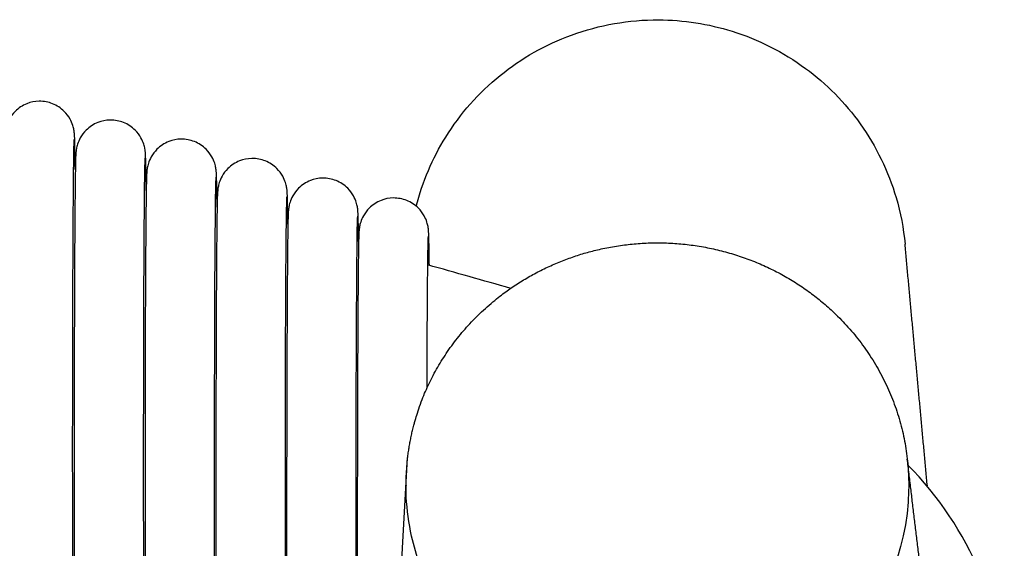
# Model space of a CAD drawing. Header units: millimetres. Extents: x -31695 to -19845, y -5614 to 7253.
# Tile 432 of 432: x -21941 to -21892, y 5498 to 5524. Entities that reach past the tile are written whole.
import ezdxf

# ---------------------------------------------------------------- set-up
doc = ezdxf.new("R2010")
doc.units = ezdxf.units.MM
doc.layers.add('2d', color=7, linetype='Continuous', true_color=0x000000)

msp = doc.modelspace()

# ---------------------------------------------------------------- linework, layer by layer
at = {"layer": '2d', "linetype": 'Continuous', "lineweight": -3}
for points in [[(-21922.419, 5488.74), (-21921.656, 5502.373)], [(-21921.736, 5501.005), (-21921.734, 5500.986)]]:
    msp.add_lwpolyline(points, dxfattribs=at)
for points, knots in [([(-21921.219, 5515.047), (-21920.906, 5516.274), (-21920.404, 5517.453), (-21919.006, 5519.703), (-21918.078, 5520.754), (-21915.927, 5522.499), (-21914.704, 5523.193), (-21912, 5524.179), (-21910.508, 5524.439), (-21909.017, 5524.432)], [1.813342, 1.813342, 1.813342, 1.813342, 2.118732, 2.118732, 2.451471, 2.451471, 2.784336, 2.784336, 3.141593, 3.141593, 3.141593, 3.141593]), ([(-21909.017, 5524.432), (-21907.764, 5524.426), (-21906.513, 5524.232), (-21903.994, 5523.445), (-21902.739, 5522.81), (-21900.561, 5521.209), (-21899.626, 5520.26), (-21898.058, 5518.066), (-21897.445, 5516.807), (-21896.832, 5514.718), (-21896.682, 5513.931), (-21896.608, 5513.138)], [-3.141593, -3.141593, -3.141593, -3.141593, -2.841593, -2.841593, -2.508756, -2.508756, -2.192311, -2.192311, -1.859474, -1.859474, -1.667119, -1.667119, -1.667119, -1.667119]), ([(-21938.394, 5516.899), (-21938.396, 5517.12), (-21938.399, 5517.322), (-21938.407, 5517.886), (-21938.412, 5518.168), (-21938.421, 5518.442), (-21938.423, 5518.497), (-21938.427, 5518.596), (-21938.431, 5518.664), (-21938.44, 5518.757), (-21938.444, 5518.808), (-21938.471, 5518.955), (-21938.488, 5519.028), (-21938.55, 5519.221), (-21938.598, 5519.335), (-21938.734, 5519.577), (-21938.832, 5519.708), (-21938.946, 5519.821), (-21939.115, 5519.99), (-21939.317, 5520.123), (-21939.745, 5520.292), (-21939.963, 5520.334), (-21940.215, 5520.334), (-21940.425, 5520.33), (-21940.633, 5520.289), (-21941.051, 5520.123), (-21941.253, 5519.99), (-21941.422, 5519.821), (-21941.536, 5519.708), (-21941.634, 5519.577), (-21941.77, 5519.335), (-21941.818, 5519.221), (-21941.88, 5519.028), (-21941.896, 5518.955), (-21941.924, 5518.807), (-21941.928, 5518.757), (-21941.937, 5518.663), (-21941.941, 5518.595), (-21941.945, 5518.496), (-21941.947, 5518.442), (-21941.956, 5518.167), (-21941.961, 5517.885), (-21941.978, 5516.7), (-21941.988, 5515.507), (-21941.997, 5513.98), (-21942.014, 5511.016), (-21942.023, 5507.006), (-21942.023, 5502.832), (-21942.023, 5498.659), (-21942.014, 5494.649), (-21941.997, 5491.686), (-21941.988, 5490.16), (-21941.978, 5488.966), (-21941.961, 5487.782), (-21941.956, 5487.5), (-21941.947, 5487.226), (-21941.945, 5487.172), (-21941.941, 5487.072), (-21941.937, 5487.004), (-21941.928, 5486.911), (-21941.924, 5486.86), (-21941.896, 5486.713), (-21941.88, 5486.64), (-21941.818, 5486.447), (-21941.77, 5486.333), (-21941.634, 5486.091), (-21941.536, 5485.961), (-21941.422, 5485.847), (-21941.302, 5485.727), (-21941.165, 5485.625), (-21941.015, 5485.544)], [-36.818729, -36.818729, -36.818729, -36.818729, -35.348113, -35.348113, -32.257505, -32.257505, -31.248718, -31.248718, -30.435299, -30.435299, -29.931752, -29.931752, -29.585865, -29.585865, -29.18645, -29.18645, -28.655957, -28.655957, -28.655957, -27.934054, -27.934054, -27.237592, -27.237592, -27.237592, -26.604135, -26.604135, -25.882445, -25.882445, -25.882445, -25.353362, -25.353362, -24.955008, -24.955008, -24.61004, -24.61004, -24.104718, -24.104718, -23.292803, -23.292803, -22.283607, -22.283607, -19.191131, -19.191131, -12.698697, -12.698697, -12.698697, 0, 0, 0, 12.698698, 12.698698, 12.698698, 19.187054, 19.187054, 22.277662, 22.277662, 23.286449, 23.286449, 24.099868, 24.099868, 24.603415, 24.603415, 24.949302, 24.949302, 25.348717, 25.348717, 25.87921, 25.87921, 25.87921, 26.39298, 26.39298, 26.39298, 26.39298]), ([(-21934.819, 5515.841), (-21934.821, 5516.106), (-21934.824, 5516.345), (-21934.833, 5516.938), (-21934.838, 5517.221), (-21934.847, 5517.495), (-21934.849, 5517.549), (-21934.853, 5517.648), (-21934.857, 5517.716), (-21934.866, 5517.81), (-21934.87, 5517.861), (-21934.898, 5518.007), (-21934.914, 5518.081), (-21934.976, 5518.273), (-21935.024, 5518.388), (-21935.16, 5518.63), (-21935.258, 5518.76), (-21935.372, 5518.874), (-21935.541, 5519.043), (-21935.743, 5519.176), (-21936.171, 5519.345), (-21936.389, 5519.387), (-21936.641, 5519.386), (-21936.851, 5519.383), (-21937.059, 5519.341), (-21937.477, 5519.176), (-21937.679, 5519.043), (-21937.848, 5518.874), (-21937.962, 5518.76), (-21938.06, 5518.63), (-21938.196, 5518.388), (-21938.244, 5518.273), (-21938.306, 5518.081), (-21938.322, 5518.007), (-21938.35, 5517.86), (-21938.354, 5517.809), (-21938.363, 5517.716), (-21938.367, 5517.648), (-21938.371, 5517.549), (-21938.373, 5517.494), (-21938.382, 5517.22), (-21938.387, 5516.937), (-21938.404, 5515.753), (-21938.414, 5514.559), (-21938.423, 5513.032), (-21938.44, 5510.069), (-21938.449, 5506.059), (-21938.449, 5501.885), (-21938.449, 5497.711), (-21938.44, 5493.702), (-21938.423, 5490.739), (-21938.414, 5489.212), (-21938.404, 5488.019), (-21938.387, 5486.835), (-21938.382, 5486.553), (-21938.373, 5486.278), (-21938.371, 5486.224), (-21938.367, 5486.125), (-21938.363, 5486.057), (-21938.354, 5485.963), (-21938.35, 5485.913), (-21938.327, 5485.793), (-21938.32, 5485.756), (-21938.309, 5485.715)], [-37.060598, -37.060598, -37.060598, -37.060598, -35.348113, -35.348113, -32.257505, -32.257505, -31.248718, -31.248718, -30.435299, -30.435299, -29.931752, -29.931752, -29.585865, -29.585865, -29.18645, -29.18645, -28.655957, -28.655957, -28.655957, -27.934054, -27.934054, -27.237592, -27.237592, -27.237592, -26.604135, -26.604135, -25.882445, -25.882445, -25.882445, -25.353362, -25.353362, -24.955008, -24.955008, -24.61004, -24.61004, -24.104718, -24.104718, -23.292803, -23.292803, -22.283607, -22.283607, -19.191131, -19.191131, -12.698697, -12.698697, -12.698697, 0, 0, 0, 12.698698, 12.698698, 12.698698, 19.187054, 19.187054, 22.277662, 22.277662, 23.286449, 23.286449, 24.099868, 24.099868, 24.603415, 24.603415, 24.793072, 24.793072, 24.793072, 24.793072]), ([(-21938.523, 5502.832), (-21938.523, 5506.999), (-21938.514, 5511.006), (-21938.497, 5513.96), (-21938.487, 5515.718), (-21938.475, 5517.046), (-21938.456, 5518.09), (-21938.45, 5518.313), (-21938.445, 5518.411)], [0, 0, 0, 0, 12.967343, 12.967343, 12.967343, 20.739773, 20.739773, 23.783996, 23.783996, 23.783996, 23.783996]), ([(-21931.25, 5515.004), (-21931.252, 5515.22), (-21931.255, 5515.418), (-21931.263, 5515.978), (-21931.268, 5516.26), (-21931.276, 5516.534), (-21931.278, 5516.588), (-21931.283, 5516.687), (-21931.287, 5516.755), (-21931.296, 5516.849), (-21931.3, 5516.9), (-21931.327, 5517.047), (-21931.343, 5517.12), (-21931.405, 5517.313), (-21931.454, 5517.427), (-21931.59, 5517.669), (-21931.688, 5517.799), (-21931.802, 5517.913), (-21931.971, 5518.082), (-21932.173, 5518.215), (-21932.6, 5518.384), (-21932.819, 5518.426), (-21933.071, 5518.426), (-21933.281, 5518.422), (-21933.489, 5518.38), (-21933.907, 5518.215), (-21934.109, 5518.082), (-21934.278, 5517.913), (-21934.391, 5517.799), (-21934.49, 5517.669), (-21934.625, 5517.427), (-21934.674, 5517.313), (-21934.736, 5517.12), (-21934.752, 5517.047), (-21934.779, 5516.899), (-21934.784, 5516.848), (-21934.793, 5516.755), (-21934.796, 5516.687), (-21934.801, 5516.588), (-21934.803, 5516.534), (-21934.811, 5516.259), (-21934.817, 5515.977), (-21934.834, 5514.792), (-21934.844, 5513.598), (-21934.853, 5512.072), (-21934.869, 5509.108), (-21934.879, 5505.098), (-21934.879, 5500.924), (-21934.879, 5496.75), (-21934.869, 5492.741), (-21934.853, 5489.778), (-21934.844, 5488.251), (-21934.834, 5487.058), (-21934.817, 5485.874), (-21934.811, 5485.592), (-21934.803, 5485.317), (-21934.801, 5485.263), (-21934.796, 5485.164), (-21934.793, 5485.096), (-21934.784, 5485.003), (-21934.779, 5484.952), (-21934.752, 5484.805), (-21934.736, 5484.732), (-21934.674, 5484.539), (-21934.625, 5484.425), (-21934.49, 5484.183), (-21934.391, 5484.052), (-21934.278, 5483.939), (-21934.109, 5483.77), (-21933.907, 5483.637), (-21933.479, 5483.467), (-21933.26, 5483.426), (-21933.008, 5483.426), (-21932.798, 5483.43), (-21932.591, 5483.471), (-21932.173, 5483.637), (-21931.971, 5483.77), (-21931.802, 5483.939), (-21931.688, 5484.052), (-21931.59, 5484.183), (-21931.454, 5484.425), (-21931.405, 5484.539), (-21931.343, 5484.732), (-21931.327, 5484.805), (-21931.3, 5484.952), (-21931.296, 5485.003), (-21931.287, 5485.097), (-21931.283, 5485.165), (-21931.278, 5485.264), (-21931.276, 5485.318), (-21931.27, 5485.516), (-21931.267, 5485.677), (-21931.263, 5485.873)], [-36.788261, -36.788261, -36.788261, -36.788261, -35.348113, -35.348113, -32.257505, -32.257505, -31.248718, -31.248718, -30.435299, -30.435299, -29.931752, -29.931752, -29.585865, -29.585865, -29.18645, -29.18645, -28.655957, -28.655957, -28.655957, -27.934054, -27.934054, -27.237592, -27.237592, -27.237592, -26.604135, -26.604135, -25.882445, -25.882445, -25.882445, -25.353362, -25.353362, -24.955008, -24.955008, -24.61004, -24.61004, -24.104718, -24.104718, -23.292803, -23.292803, -22.283607, -22.283607, -19.191131, -19.191131, -12.698697, -12.698697, -12.698697, 0, 0, 0, 12.698698, 12.698698, 12.698698, 19.187054, 19.187054, 22.277662, 22.277662, 23.286449, 23.286449, 24.099868, 24.099868, 24.603415, 24.603415, 24.949302, 24.949302, 25.348717, 25.348717, 25.87921, 25.87921, 25.87921, 26.601113, 26.601113, 27.297575, 27.297575, 27.297575, 27.931032, 27.931032, 28.652722, 28.652722, 28.652722, 29.181805, 29.181805, 29.580159, 29.580159, 29.925127, 29.925127, 30.430449, 30.430449, 31.242364, 31.242364, 32.25156, 32.25156, 34.201613, 34.201613, 34.201613, 34.201613]), ([(-21934.949, 5501.885), (-21934.949, 5506.052), (-21934.94, 5510.059), (-21934.923, 5513.013), (-21934.913, 5514.771), (-21934.901, 5516.099), (-21934.882, 5517.142), (-21934.876, 5517.366), (-21934.871, 5517.464)], [0, 0, 0, 0, 12.967343, 12.967343, 12.967343, 20.739773, 20.739773, 23.783996, 23.783996, 23.783996, 23.783996]), ([(-21927.684, 5514.146), (-21927.686, 5514.317), (-21927.688, 5514.476), (-21927.696, 5515.003), (-21927.701, 5515.286), (-21927.71, 5515.56), (-21927.712, 5515.614), (-21927.716, 5515.713), (-21927.72, 5515.781), (-21927.729, 5515.875), (-21927.733, 5515.925), (-21927.761, 5516.072), (-21927.777, 5516.146), (-21927.839, 5516.338), (-21927.887, 5516.453), (-21928.023, 5516.695), (-21928.121, 5516.825), (-21928.235, 5516.939), (-21928.404, 5517.108), (-21928.606, 5517.241), (-21929.034, 5517.41), (-21929.253, 5517.452), (-21929.504, 5517.451), (-21929.714, 5517.448), (-21929.922, 5517.406), (-21930.34, 5517.241), (-21930.542, 5517.108), (-21930.711, 5516.939), (-21930.825, 5516.825), (-21930.923, 5516.695), (-21931.059, 5516.453), (-21931.107, 5516.338), (-21931.169, 5516.146), (-21931.186, 5516.072), (-21931.213, 5515.925), (-21931.217, 5515.874), (-21931.226, 5515.781), (-21931.23, 5515.713), (-21931.235, 5515.614), (-21931.236, 5515.559), (-21931.245, 5515.285), (-21931.25, 5515.002), (-21931.267, 5513.818), (-21931.277, 5512.624), (-21931.286, 5511.097), (-21931.303, 5508.134), (-21931.312, 5504.124), (-21931.312, 5499.95)], [72.543646, 72.543646, 72.543646, 72.543646, 73.722221, 73.722221, 76.812828, 76.812828, 77.821616, 77.821616, 78.635035, 78.635035, 79.138582, 79.138582, 79.484469, 79.484469, 79.883884, 79.883884, 80.414377, 80.414377, 80.414377, 81.13628, 81.13628, 81.832742, 81.832742, 81.832742, 82.466199, 82.466199, 83.187889, 83.187889, 83.187889, 83.716972, 83.716972, 84.115326, 84.115326, 84.460294, 84.460294, 84.965616, 84.965616, 85.777531, 85.777531, 86.786727, 86.786727, 89.879203, 89.879203, 96.371637, 96.371637, 96.371637, 109.070334, 109.070334, 109.070334, 109.070334]), ([(-21931.379, 5500.924), (-21931.379, 5505.091), (-21931.369, 5509.098), (-21931.353, 5512.052), (-21931.343, 5513.81), (-21931.33, 5515.138), (-21931.312, 5516.182), (-21931.306, 5516.405), (-21931.301, 5516.503)], [0, 0, 0, 0, 12.967343, 12.967343, 12.967343, 20.739773, 20.739773, 23.783996, 23.783996, 23.783996, 23.783996]), ([(-21924.123, 5513.266), (-21924.124, 5513.396), (-21924.126, 5513.519), (-21924.133, 5514.016), (-21924.139, 5514.298), (-21924.147, 5514.572), (-21924.149, 5514.627), (-21924.154, 5514.726), (-21924.157, 5514.794), (-21924.166, 5514.887), (-21924.171, 5514.938), (-21924.198, 5515.085), (-21924.214, 5515.158), (-21924.276, 5515.351), (-21924.325, 5515.465), (-21924.46, 5515.707), (-21924.559, 5515.837), (-21924.672, 5515.951), (-21924.841, 5516.12), (-21925.043, 5516.253), (-21925.471, 5516.422), (-21925.69, 5516.464), (-21925.942, 5516.464), (-21926.152, 5516.46), (-21926.359, 5516.419), (-21926.777, 5516.253), (-21926.979, 5516.12), (-21927.148, 5515.951), (-21927.262, 5515.837), (-21927.36, 5515.707), (-21927.496, 5515.465), (-21927.545, 5515.351), (-21927.607, 5515.158), (-21927.623, 5515.085), (-21927.65, 5514.937), (-21927.654, 5514.886), (-21927.663, 5514.793), (-21927.667, 5514.725), (-21927.672, 5514.626), (-21927.674, 5514.572), (-21927.682, 5514.297), (-21927.687, 5514.015), (-21927.704, 5512.83), (-21927.715, 5511.637), (-21927.723, 5510.11), (-21927.74, 5507.146), (-21927.749, 5503.136), (-21927.749, 5498.962)], [72.793497, 72.793497, 72.793497, 72.793497, 73.722221, 73.722221, 76.812828, 76.812828, 77.821616, 77.821616, 78.635035, 78.635035, 79.138582, 79.138582, 79.484469, 79.484469, 79.883884, 79.883884, 80.414377, 80.414377, 80.414377, 81.13628, 81.13628, 81.832742, 81.832742, 81.832742, 82.466199, 82.466199, 83.187889, 83.187889, 83.187889, 83.716972, 83.716972, 84.115326, 84.115326, 84.460294, 84.460294, 84.965616, 84.965616, 85.777531, 85.777531, 86.786727, 86.786727, 89.879203, 89.879203, 96.371637, 96.371637, 96.371637, 109.070334, 109.070334, 109.070334, 109.070334]), ([(-21927.812, 5499.95), (-21927.812, 5504.117), (-21927.803, 5508.124), (-21927.786, 5511.078), (-21927.776, 5512.836), (-21927.764, 5514.164), (-21927.745, 5515.207), (-21927.739, 5515.431), (-21927.734, 5515.529)], [0, 0, 0, 0, 12.967343, 12.967343, 12.967343, 20.739773, 20.739773, 23.783996, 23.783996, 23.783996, 23.783996]), ([(-21920.562, 5512.071), (-21920.564, 5512.275), (-21920.566, 5512.463), (-21920.574, 5513.015), (-21920.58, 5513.297), (-21920.588, 5513.571), (-21920.59, 5513.626), (-21920.595, 5513.725), (-21920.598, 5513.793), (-21920.607, 5513.886), (-21920.612, 5513.937), (-21920.639, 5514.084), (-21920.655, 5514.157), (-21920.717, 5514.35), (-21920.766, 5514.464), (-21920.901, 5514.706), (-21921, 5514.837), (-21921.113, 5514.95), (-21921.282, 5515.119), (-21921.484, 5515.252), (-21921.912, 5515.421), (-21922.131, 5515.463), (-21922.383, 5515.463), (-21922.593, 5515.459), (-21922.8, 5515.418), (-21923.218, 5515.252), (-21923.42, 5515.119), (-21923.589, 5514.95), (-21923.703, 5514.837), (-21923.801, 5514.706), (-21923.937, 5514.464), (-21923.986, 5514.35), (-21924.048, 5514.157), (-21924.064, 5514.084), (-21924.091, 5513.936), (-21924.095, 5513.886), (-21924.104, 5513.792), (-21924.108, 5513.724), (-21924.113, 5513.625), (-21924.115, 5513.571), (-21924.123, 5513.296), (-21924.128, 5513.014), (-21924.145, 5511.829), (-21924.156, 5510.636), (-21924.164, 5509.109), (-21924.181, 5506.145), (-21924.19, 5502.135), (-21924.19, 5497.961), (-21924.19, 5493.788), (-21924.181, 5489.778), (-21924.164, 5486.815), (-21924.156, 5485.289), (-21924.145, 5484.095), (-21924.128, 5482.911), (-21924.123, 5482.629), (-21924.115, 5482.355), (-21924.113, 5482.3), (-21924.108, 5482.201), (-21924.104, 5482.133), (-21924.095, 5482.04), (-21924.091, 5481.989), (-21924.064, 5481.842), (-21924.048, 5481.769), (-21923.986, 5481.576), (-21923.937, 5481.462), (-21923.801, 5481.22), (-21923.703, 5481.09), (-21923.589, 5480.976), (-21923.42, 5480.807), (-21923.218, 5480.674), (-21922.79, 5480.505), (-21922.572, 5480.463), (-21922.32, 5480.463), (-21922.11, 5480.467), (-21921.902, 5480.508), (-21921.484, 5480.674), (-21921.282, 5480.807), (-21921.113, 5480.976), (-21921, 5481.09), (-21920.901, 5481.22), (-21920.766, 5481.462), (-21920.717, 5481.576), (-21920.655, 5481.769), (-21920.639, 5481.842), (-21920.612, 5481.99), (-21920.607, 5482.041), (-21920.598, 5482.134), (-21920.594, 5482.202), (-21920.59, 5482.301), (-21920.588, 5482.355), (-21920.582, 5482.564), (-21920.578, 5482.74), (-21920.574, 5482.958)], [-36.723622, -36.723622, -36.723622, -36.723622, -35.348113, -35.348113, -32.257505, -32.257505, -31.248718, -31.248718, -30.435299, -30.435299, -29.931752, -29.931752, -29.585865, -29.585865, -29.18645, -29.18645, -28.655957, -28.655957, -28.655957, -27.934054, -27.934054, -27.237592, -27.237592, -27.237592, -26.604135, -26.604135, -25.882445, -25.882445, -25.882445, -25.353362, -25.353362, -24.955008, -24.955008, -24.61004, -24.61004, -24.104718, -24.104718, -23.292803, -23.292803, -22.283607, -22.283607, -19.191131, -19.191131, -12.698697, -12.698697, -12.698697, 0, 0, 0, 12.698698, 12.698698, 12.698698, 19.187054, 19.187054, 22.277662, 22.277662, 23.286449, 23.286449, 24.099868, 24.099868, 24.603415, 24.603415, 24.949302, 24.949302, 25.348717, 25.348717, 25.87921, 25.87921, 25.87921, 26.601113, 26.601113, 27.297575, 27.297575, 27.297575, 27.931032, 27.931032, 28.652722, 28.652722, 28.652722, 29.181805, 29.181805, 29.580159, 29.580159, 29.925127, 29.925127, 30.430449, 30.430449, 31.242364, 31.242364, 32.25156, 32.25156, 34.357924, 34.357924, 34.357924, 34.357924]), ([(-21924.249, 5498.962), (-21924.249, 5503.129), (-21924.24, 5507.136), (-21924.223, 5510.09), (-21924.213, 5511.848), (-21924.201, 5513.176), (-21924.183, 5514.22), (-21924.176, 5514.443), (-21924.171, 5514.541)], [0, 0, 0, 0, 12.967343, 12.967343, 12.967343, 20.739773, 20.739773, 23.783996, 23.783996, 23.783996, 23.783996]), ([(-21920.678, 5505.885), (-21920.674, 5507.045), (-21920.67, 5508.123), (-21920.664, 5509.089), (-21920.654, 5510.847), (-21920.642, 5512.175), (-21920.624, 5513.219), (-21920.617, 5513.442), (-21920.612, 5513.54)], [8.535391, 8.535391, 8.535391, 8.535391, 12.829499, 12.829499, 12.829499, 20.700978, 20.700978, 23.783996, 23.783996, 23.783996, 23.783996]), ([(-21938.445, 5487.257), (-21938.448, 5487.305), (-21938.449, 5487.347), (-21938.454, 5487.509), (-21938.458, 5487.671), (-21938.475, 5488.62), (-21938.487, 5489.948), (-21938.497, 5491.706), (-21938.514, 5494.659), (-21938.523, 5498.666), (-21938.523, 5502.832)], [3.382838, 3.382838, 3.382838, 3.382838, 4.385952, 4.385952, 6.466044, 6.466044, 14.246477, 14.246477, 14.246477, 27.20762, 27.20762, 27.20762, 27.20762]), ([(-21896.494, 5502.313), (-21896.435, 5501.789), (-21896.412, 5501.259), (-21896.571, 5494.52), (-21901.525, 5489.414), (-21914.315, 5488.303), (-21920.11, 5492.414), (-21921.744, 5499.743), (-21921.809, 5501.07), (-21921.656, 5502.373)], [13.4934931, 13.4934931, 13.4934931, 13.4934931, 13.5248087, 13.5248087, 13.8900427, 13.8900427, 14.2527737, 14.2527737, 14.3310275, 14.3310275, 14.3310275, 14.3310275]), ([(-21934.871, 5486.309), (-21934.874, 5486.357), (-21934.875, 5486.4), (-21934.88, 5486.562), (-21934.884, 5486.723), (-21934.901, 5487.673), (-21934.913, 5489.001), (-21934.923, 5490.758), (-21934.94, 5493.712), (-21934.949, 5497.718), (-21934.949, 5501.885)], [3.382838, 3.382838, 3.382838, 3.382838, 4.385952, 4.385952, 6.466044, 6.466044, 14.246477, 14.246477, 14.246477, 27.20762, 27.20762, 27.20762, 27.20762]), ([(-21891.608, 5491.949), (-21891.796, 5493.537), (-21892.206, 5495.099), (-21893.675, 5498.594), (-21894.915, 5500.452), (-21896.459, 5502.019)], [-2.4923065, -2.4923065, -2.4923065, -2.4923065, -2.2154722, -2.2154722, -1.8372932, -1.8372932, -1.8372932, -1.8372932]), ([(-21931.301, 5485.348), (-21931.303, 5485.396), (-21931.305, 5485.439), (-21931.31, 5485.601), (-21931.314, 5485.762), (-21931.33, 5486.712), (-21931.343, 5488.04), (-21931.353, 5489.798), (-21931.369, 5492.751), (-21931.379, 5496.757), (-21931.379, 5500.924)], [3.382838, 3.382838, 3.382838, 3.382838, 4.385952, 4.385952, 6.466044, 6.466044, 14.246477, 14.246477, 14.246477, 27.20762, 27.20762, 27.20762, 27.20762]), ([(-21931.312, 5499.95), (-21931.312, 5495.776), (-21931.303, 5491.767), (-21931.286, 5488.804), (-21931.277, 5487.277), (-21931.267, 5486.084), (-21931.25, 5484.9), (-21931.245, 5484.617), (-21931.236, 5484.343), (-21931.234, 5484.289), (-21931.23, 5484.19), (-21931.226, 5484.122), (-21931.217, 5484.028), (-21931.213, 5483.978), (-21931.186, 5483.831), (-21931.169, 5483.758), (-21931.107, 5483.565), (-21931.059, 5483.45), (-21930.923, 5483.208), (-21930.825, 5483.078), (-21930.711, 5482.964), (-21930.542, 5482.795), (-21930.34, 5482.663), (-21929.912, 5482.493), (-21929.694, 5482.451), (-21929.442, 5482.452), (-21929.232, 5482.455), (-21929.024, 5482.497), (-21928.606, 5482.663), (-21928.404, 5482.795), (-21928.235, 5482.964), (-21928.121, 5483.078), (-21928.023, 5483.208), (-21927.887, 5483.45), (-21927.839, 5483.565), (-21927.777, 5483.758), (-21927.761, 5483.831), (-21927.733, 5483.978), (-21927.729, 5484.029), (-21927.72, 5484.122), (-21927.716, 5484.191), (-21927.712, 5484.29), (-21927.71, 5484.344), (-21927.705, 5484.512), (-21927.702, 5484.63), (-21927.699, 5484.77)], [0, 0, 0, 0, 12.698698, 12.698698, 12.698698, 19.187054, 19.187054, 22.277662, 22.277662, 23.286449, 23.286449, 24.099868, 24.099868, 24.603415, 24.603415, 24.949302, 24.949302, 25.348717, 25.348717, 25.87921, 25.87921, 25.87921, 26.601113, 26.601113, 27.297575, 27.297575, 27.297575, 27.931032, 27.931032, 28.652722, 28.652722, 28.652722, 29.181805, 29.181805, 29.580159, 29.580159, 29.925127, 29.925127, 30.430449, 30.430449, 31.242364, 31.242364, 32.25156, 32.25156, 33.755428, 33.755428, 33.755428, 33.755428]), ([(-21927.734, 5484.374), (-21927.737, 5484.422), (-21927.739, 5484.465), (-21927.743, 5484.627), (-21927.747, 5484.788), (-21927.764, 5485.738), (-21927.776, 5487.066), (-21927.786, 5488.823), (-21927.803, 5491.777), (-21927.812, 5495.783), (-21927.812, 5499.95)], [3.382838, 3.382838, 3.382838, 3.382838, 4.385952, 4.385952, 6.466044, 6.466044, 14.246477, 14.246477, 14.246477, 27.20762, 27.20762, 27.20762, 27.20762]), ([(-21927.749, 5498.962), (-21927.749, 5494.788), (-21927.74, 5490.779), (-21927.723, 5487.816), (-21927.715, 5486.289), (-21927.704, 5485.096), (-21927.687, 5483.912), (-21927.682, 5483.63), (-21927.674, 5483.356), (-21927.672, 5483.301), (-21927.667, 5483.202), (-21927.663, 5483.134), (-21927.654, 5483.041), (-21927.65, 5482.99), (-21927.623, 5482.843), (-21927.607, 5482.77), (-21927.545, 5482.577), (-21927.496, 5482.463), (-21927.36, 5482.221), (-21927.262, 5482.09), (-21927.148, 5481.977), (-21926.979, 5481.808), (-21926.777, 5481.675), (-21926.35, 5481.506), (-21926.131, 5481.464), (-21925.879, 5481.464), (-21925.669, 5481.468), (-21925.461, 5481.509), (-21925.043, 5481.675), (-21924.841, 5481.808), (-21924.672, 5481.977), (-21924.559, 5482.09), (-21924.46, 5482.221), (-21924.325, 5482.463), (-21924.276, 5482.577), (-21924.214, 5482.77), (-21924.198, 5482.843), (-21924.171, 5482.991), (-21924.166, 5483.041), (-21924.157, 5483.135), (-21924.153, 5483.203), (-21924.149, 5483.302), (-21924.147, 5483.356), (-21924.143, 5483.494), (-21924.141, 5483.573), (-21924.139, 5483.661)], [0, 0, 0, 0, 12.698698, 12.698698, 12.698698, 19.187054, 19.187054, 22.277662, 22.277662, 23.286449, 23.286449, 24.099868, 24.099868, 24.603415, 24.603415, 24.949302, 24.949302, 25.348717, 25.348717, 25.87921, 25.87921, 25.87921, 26.601113, 26.601113, 27.297575, 27.297575, 27.297575, 27.931032, 27.931032, 28.652722, 28.652722, 28.652722, 29.181805, 29.181805, 29.580159, 29.580159, 29.925127, 29.925127, 30.430449, 30.430449, 31.242364, 31.242364, 32.25156, 32.25156, 33.301183, 33.301183, 33.301183, 33.301183]), ([(-21924.171, 5483.387), (-21924.174, 5483.435), (-21924.176, 5483.477), (-21924.181, 5483.639), (-21924.184, 5483.8), (-21924.201, 5484.75), (-21924.213, 5486.078), (-21924.223, 5487.836), (-21924.24, 5490.789), (-21924.249, 5494.796), (-21924.249, 5498.962)], [3.382838, 3.382838, 3.382838, 3.382838, 4.385952, 4.385952, 6.466044, 6.466044, 14.246477, 14.246477, 14.246477, 27.20762, 27.20762, 27.20762, 27.20762])]:
    msp.add_open_spline(points, degree=3, knots=knots, dxfattribs=at)
msp.add_rational_spline([(-21921.656, 5502.373), (-21921.376, 5504.636), (-21917.58, 5511.768), (-21911.645, 5512.952), (-21904.958, 5514.285), (-21900.129, 5509.636), (-21896.925, 5506.552), (-21896.482, 5502.211)], [1, 1.01498081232, 0.892108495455, 1, 0.880063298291, 1, 0.917082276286, 0.948814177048], degree=2, knots=[8.553811, 8.553811, 8.553811, 9.032781, 10.159522, 10.159522, 11.412053, 11.412053, 12.277986, 12.277986, 12.277986], dxfattribs=at)
for points, degree in [([(-21895.484, 5500.97), (-21896.046, 5507.054), (-21896.608, 5513.138)], 2), ([(-21916.463, 5510.911), (-21917.855, 5511.308), (-21919.247, 5511.702), (-21920.641, 5512.093)], 3), ([(-21896.501, 5502.374), (-21896.499, 5502.354), (-21896.496, 5502.334), (-21896.494, 5502.313)], 3), ([(-21895.081, 5490.56), (-21895.787, 5496.437), (-21896.494, 5502.313)], 2)]:
    msp.add_open_spline(points, degree=degree, dxfattribs=at)

doc.saveas('drawing.dxf')
